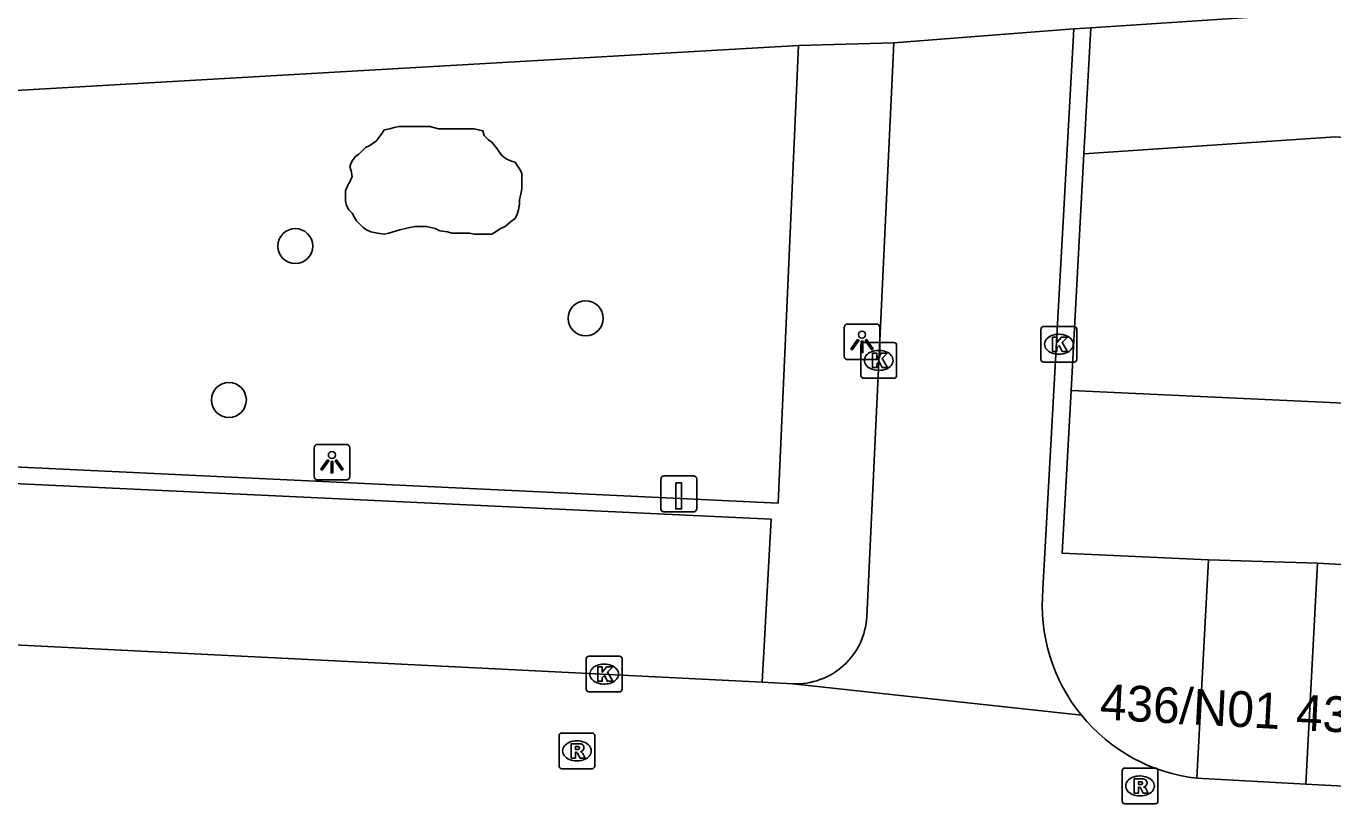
# Model space of a CAD drawing. Extents: x 162990 to 165007, y 383433 to 384336.
# Drawn here: x 164706.61 to 164743.2, y 384035.38 to 384057.14 of the extents above; entities that cross this region are included whole.
import ezdxf

# ---------------------------------------------------------------- set-up
doc = ezdxf.new("R2010")
doc.units = 0
for name, color, linetype in [('IMGEO_Boom', 7, 'Continuous'), ('IMGEO_Groenvoorziening', 7, 'Continuous'), ('IMGEO_Kolk', 7, 'Continuous'), ('IMGEO_Laadpaal', 7, 'Continuous'), ('IMGEO_Lichtpunt', 7, 'Continuous'), ('IMGEO_Pand', 7, 'Continuous'), ('IMGEO_Pand_nummerreeks', 7, 'Continuous'), ('IMGEO_Rijbaan_lokaal_open', 7, 'Continuous'), ('IMGEO_Rioolput', 7, 'Continuous'), ('IMGEO_Voetpad_open', 7, 'Continuous')]:
    doc.layers.add(name, color=color, linetype=linetype)

msp = doc.modelspace()

# ---------------------------------------------------------------- linework, layer by layer
at = {"layer": 'IMGEO_Boom'}
for centre in [(164714.146, 384050.983), (164722.277, 384048.963), (164712.287, 384046.677)]:
    msp.add_circle(centre, 0.489, dxfattribs=at)
at = {"layer": 'IMGEO_Groenvoorziening'}
for points in [[(164719.152, 384051.318), (164719.027, 384051.348), (164718.903, 384051.348), (164718.717, 384051.348), (164718.531, 384051.348), (164718.407, 384051.38), (164718.19, 384051.41), (164718.065, 384051.472), (164717.941, 384051.504), (164717.817, 384051.534), (164717.693, 384051.534), (164717.507, 384051.534), (164717.352, 384051.504), (164717.228, 384051.472), (164717.072, 384051.442), (164716.886, 384051.38), (164716.762, 384051.348), (164716.638, 384051.318), (164716.452, 384051.348), (164716.266, 384051.38), (164716.141, 384051.442), (164716.048, 384051.504), (164715.955, 384051.596), (164715.862, 384051.69), (164715.8, 384051.784), (164715.738, 384051.908), (164715.645, 384052), (164715.583, 384052.124), (164715.552, 384052.25), (164715.552, 384052.404), (164715.552, 384052.528), (164715.614, 384052.684), (164715.676, 384052.778), (164715.738, 384052.932), (164715.707, 384053.088), (164715.676, 384053.212), (164715.738, 384053.368), (164715.831, 384053.492), (164715.924, 384053.554), (164716.017, 384053.646), (164716.11, 384053.74), (164716.235, 384053.802), (164716.328, 384053.864), (164716.421, 384053.926), (164716.483, 384054.02), (164716.576, 384054.144), (164716.638, 384054.236), (164716.793, 384054.268), (164716.917, 384054.298), (164717.041, 384054.33), (164717.259, 384054.33), (164717.383, 384054.33), (164717.507, 384054.33), (164717.631, 384054.33), (164717.755, 384054.33), (164717.91, 384054.33), (164718.159, 384054.268), (164718.283, 384054.268), (164718.407, 384054.268), (164718.531, 384054.268), (164718.655, 384054.268), (164718.779, 384054.268), (164718.903, 384054.268), (164719.027, 384054.268), (164719.152, 384054.268), (164719.276, 384054.236), (164719.4, 384054.206), (164719.431, 384054.082), (164719.555, 384053.958), (164719.648, 384053.896), (164719.772, 384053.74), (164719.834, 384053.646), (164719.927, 384053.522), (164720.052, 384053.43), (164720.176, 384053.368), (164720.3, 384053.336), (164720.362, 384053.242), (164720.424, 384053.15), (164720.486, 384053.026), (164720.486, 384052.87), (164720.486, 384052.714), (164720.486, 384052.59), (164720.455, 384052.404), (164720.424, 384052.28), (164720.424, 384052.156), (164720.393, 384052), (164720.362, 384051.876), (164720.3, 384051.752), (164720.176, 384051.66), (164720.021, 384051.534), (164719.896, 384051.472), (164719.803, 384051.41), (164719.648, 384051.318), (164719.493, 384051.318), (164719.338, 384051.318), (164719.152, 384051.318)], [(164736.229, 384053.563), (164743.275, 384054.037), (164746.777, 384053.776), (164749.462, 384053.331), (164752.325, 384052.619), (164755.324, 384051.697), (164757.476, 384050.879), (164759.993, 384049.783), (164765.309, 384046.794), (164767.262, 384045.484)], [(164735.869, 384046.943), (164767.262, 384045.484)]]:
    msp.add_lwpolyline(points, dxfattribs=at)
at = {"layer": 'IMGEO_Kolk'}
for p, q in [((164735.026, 384047.81), (164735.026, 384048.662)), ((164735.101, 384048.736), (164735.953, 384048.736)), ((164735.514, 384048.516), (164735.539, 384048.516)), ((164736.027, 384048.662), (164736.027, 384047.81)), ((164729.983, 384047.36), (164729.983, 384048.212)), ((164730.058, 384048.286), (164730.91, 384048.286)), ((164730.471, 384048.066), (164730.496, 384048.066)), ((164730.984, 384048.212), (164730.984, 384047.36)), ((164735.953, 384047.736), (164735.101, 384047.736)), ((164735.537, 384047.956), (164735.512, 384047.956)), ((164730.494, 384047.506), (164730.469, 384047.506)), ((164730.91, 384047.286), (164730.058, 384047.286)), ((164722.295, 384038.581), (164722.295, 384039.433)), ((164722.37, 384039.507), (164723.222, 384039.507)), ((164722.783, 384039.287), (164722.808, 384039.287)), ((164723.296, 384039.433), (164723.296, 384038.581)), ((164722.806, 384038.727), (164722.781, 384038.727)), ((164723.222, 384038.507), (164722.37, 384038.507))]:
    msp.add_line(p, q, dxfattribs=at)
for points in [[(164735.026, 384047.81), (164735.026, 384048.662)], [(164735.101, 384048.736), (164735.953, 384048.736)], [(164735.347, 384048.436), (164735.47, 384048.436), (164735.47, 384048.285), (164735.6, 384048.436), (164735.764, 384048.436), (164735.618, 384048.285), (164735.771, 384048.036), (164735.619, 384048.036), (164735.534, 384048.2), (164735.47, 384048.133), (164735.47, 384048.036), (164735.347, 384048.036), (164735.347, 384048.436)], [(164736.027, 384048.662), (164736.027, 384047.81)], [(164729.983, 384047.36), (164729.983, 384048.212)], [(164730.058, 384048.286), (164730.91, 384048.286)], [(164730.984, 384048.212), (164730.984, 384047.36)], [(164730.304, 384047.986), (164730.427, 384047.986), (164730.427, 384047.835), (164730.557, 384047.986), (164730.721, 384047.986), (164730.575, 384047.835), (164730.728, 384047.586), (164730.576, 384047.586), (164730.491, 384047.75), (164730.427, 384047.683), (164730.427, 384047.586), (164730.304, 384047.586), (164730.304, 384047.986)], [(164735.953, 384047.736), (164735.101, 384047.736)], [(164730.91, 384047.286), (164730.058, 384047.286)], [(164722.295, 384038.581), (164722.295, 384039.433)], [(164722.37, 384039.507), (164723.222, 384039.507)], [(164723.296, 384039.433), (164723.296, 384038.581)], [(164722.616, 384039.207), (164722.739, 384039.207), (164722.739, 384039.056), (164722.869, 384039.207), (164723.033, 384039.207), (164722.887, 384039.056), (164723.04, 384038.807), (164722.888, 384038.807), (164722.803, 384038.971), (164722.739, 384038.904), (164722.739, 384038.807), (164722.616, 384038.807), (164722.616, 384039.207)], [(164723.222, 384038.507), (164722.37, 384038.507)]]:
    msp.add_lwpolyline(points, dxfattribs=at)
for centre, start, end in [((164735.103, 384048.66), 91.552, 178.448), ((164735.103, 384048.66), 91.552, 178.448), ((164735.951, 384048.66), 1.552, 88.448), ((164735.951, 384048.66), 1.552, 88.448), ((164730.06, 384048.21), 91.552, 178.448), ((164730.06, 384048.21), 91.552, 178.448), ((164730.908, 384048.21), 1.552, 88.448), ((164730.908, 384048.21), 1.552, 88.448), ((164735.103, 384047.812), 181.552, 268.448), ((164735.103, 384047.812), 181.552, 268.448), ((164735.951, 384047.812), 271.552, 358.448), ((164735.951, 384047.812), 271.552, 358.448), ((164730.06, 384047.362), 181.552, 268.448), ((164730.06, 384047.362), 181.552, 268.448), ((164730.908, 384047.362), 271.552, 358.448), ((164730.908, 384047.362), 271.552, 358.448), ((164722.372, 384039.431), 91.552, 178.448), ((164722.372, 384039.431), 91.552, 178.448), ((164723.22, 384039.431), 1.552, 88.448), ((164723.22, 384039.431), 1.552, 88.448), ((164722.372, 384038.583), 181.552, 268.448), ((164722.372, 384038.583), 181.552, 268.448), ((164723.22, 384038.583), 271.552, 358.448), ((164723.22, 384038.583), 271.552, 358.448)]:
    msp.add_arc(centre, 0.0765, start, end, dxfattribs=at)
for centre, major_axis, ratio, start_param, end_param in [((164735.513, 384048.236), (-0.387, 0.002), 0.722429, 4.712389, 7.853982), ((164735.538, 384048.236), (-0.39, 0.002), 0.717154, 1.570796, 4.712389), ((164730.47, 384047.786), (-0.387, 0.002), 0.722429, 4.712389, 7.853982), ((164730.495, 384047.786), (-0.39, 0.002), 0.717154, 1.570796, 4.712389), ((164722.782, 384039.007), (-0.387, 0.002), 0.722429, 4.712389, 7.853982), ((164722.807, 384039.007), (-0.39, 0.002), 0.717154, 1.570796, 4.712389)]:
    msp.add_ellipse(centre, major_axis=major_axis, ratio=ratio, start_param=start_param, end_param=end_param, dxfattribs=at)
at = {"layer": 'IMGEO_Laadpaal'}
for p, q in [((164724.386, 384044.466), (164724.386, 384043.625)), ((164724.386, 384044.466), (164724.386, 384043.625)), ((164725.302, 384044.55), (164724.461, 384044.55)), ((164725.302, 384044.55), (164724.461, 384044.55)), ((164725.386, 384043.634), (164725.386, 384044.475)), ((164725.386, 384043.634), (164725.386, 384044.475)), ((164724.47, 384043.55), (164725.311, 384043.55)), ((164724.47, 384043.55), (164725.311, 384043.55))]:
    msp.add_line(p, q, dxfattribs=at)
msp.add_lwpolyline([(164724.801, 384044.363), (164724.961, 384044.363), (164724.961, 384043.63), (164724.801, 384043.63), (164724.801, 384044.363)], dxfattribs=at)
for centre, start, end in [((164724.464, 384044.472), 92.4484, 184.2845), ((164724.464, 384044.472), 92.4484, 184.2845), ((164725.308, 384044.472), 2.4484, 94.2845), ((164725.308, 384044.472), 2.4484, 94.2845), ((164724.464, 384043.628), 182.4484, 274.2845), ((164724.464, 384043.628), 182.4484, 274.2845), ((164725.308, 384043.628), 272.4484, 4.2845), ((164725.308, 384043.628), 272.4484, 4.2845)]:
    msp.add_arc(centre, 0.0779, start, end, dxfattribs=at)
at = {"layer": 'IMGEO_Lichtpunt'}
for p, q in [((164730.418, 384048.803), (164729.61, 384048.803)), ((164730.418, 384048.803), (164729.61, 384048.803)), ((164729.516, 384048.708), (164729.516, 384047.901)), ((164729.516, 384048.708), (164729.516, 384047.901)), ((164730.512, 384047.901), (164730.512, 384048.708)), ((164730.512, 384047.901), (164730.512, 384048.708)), ((164729.61, 384047.807), (164730.418, 384047.807)), ((164729.61, 384047.807), (164730.418, 384047.807)), ((164714.673, 384045.341), (164714.673, 384044.534)), ((164714.673, 384045.341), (164714.673, 384044.534)), ((164715.575, 384045.436), (164714.767, 384045.436)), ((164715.575, 384045.436), (164714.767, 384045.436)), ((164715.669, 384044.534), (164715.669, 384045.341)), ((164715.669, 384044.534), (164715.669, 384045.341)), ((164714.767, 384044.44), (164715.575, 384044.44)), ((164714.767, 384044.44), (164715.575, 384044.44))]:
    msp.add_line(p, q, dxfattribs=at)
for points in [[(164729.89, 384048.372), (164729.929, 384048.344), (164729.741, 384048.082), (164729.703, 384048.109), (164729.89, 384048.372)], [(164729.992, 384048.324), (164730.039, 384048.324), (164730.039, 384048.002), (164729.992, 384048.002), (164729.992, 384048.324)], [(164730.102, 384048.344), (164730.14, 384048.371), (164730.327, 384048.109), (164730.288, 384048.081), (164730.102, 384048.344)], [(164715.047, 384045.005), (164715.086, 384044.977), (164714.898, 384044.715), (164714.86, 384044.742), (164715.047, 384045.005)], [(164715.149, 384044.957), (164715.196, 384044.957), (164715.196, 384044.635), (164715.149, 384044.635), (164715.149, 384044.957)], [(164715.259, 384044.977), (164715.297, 384045.004), (164715.484, 384044.742), (164715.445, 384044.714), (164715.259, 384044.977)]]:
    msp.add_lwpolyline(points, dxfattribs=at)
for centre in [(164730.015, 384048.506), (164715.172, 384045.139)]:
    msp.add_circle(centre, 0.0994, dxfattribs=at)
for centre, start, end in [((164729.61, 384048.708), 90, 180), ((164729.61, 384048.708), 90, 180), ((164730.418, 384048.708), 0, 90), ((164730.418, 384048.708), 0, 90), ((164729.61, 384047.901), 180, 270), ((164729.61, 384047.901), 180, 270), ((164730.418, 384047.901), 270, 0), ((164730.418, 384047.901), 270, 360), ((164714.767, 384045.341), 90, 180), ((164714.767, 384045.341), 90, 180), ((164715.575, 384045.341), 0, 90), ((164715.575, 384045.341), 0, 90), ((164714.767, 384044.534), 180, 270), ((164714.767, 384044.534), 180, 270), ((164715.575, 384044.534), 270, 0), ((164715.575, 384044.534), 270, 360)]:
    msp.add_arc(centre, 0.0946, start, end, dxfattribs=at)
at = {"layer": 'IMGEO_Pand'}
for points in [[(164739.389, 384036.09), (164739.715, 384042.205)], [(164742.766, 384042.107), (164739.715, 384042.205)], [(164742.766, 384042.107), (164742.437, 384035.927)], [(164745.791, 384041.946), (164742.766, 384042.107)], [(164742.437, 384035.927), (164739.389, 384036.09)], [(164745.461, 384035.772), (164742.437, 384035.927)]]:
    msp.add_lwpolyline(points, dxfattribs=at)
at = {"layer": 'IMGEO_Rijbaan_lokaal_open'}
for points in [[(164735.941, 384057.067), (164730.904, 384056.671)], [(164735.08, 384041.38), (164735.941, 384057.067)], [(164730.904, 384056.671), (164730.146, 384040.613)], [(164727.217, 384038.781), (164679.913, 384041.145), (164679.93, 384041.409)], [(164728.075, 384038.738), (164727.217, 384038.781)], [(164728.075, 384038.738), (164736.157, 384037.857)]]:
    msp.add_lwpolyline(points, dxfattribs=at)
for centre, radius, start, end in [((164739.937, 384040.939), 4.877, 174.8066, 219.1908), ((164728.174, 384040.71), 1.974, 267.118, 357.1948), ((164739.942, 384040.941), 4.882, 219.1721, 263.4953)]:
    msp.add_arc(centre, radius, start, end, dxfattribs=at)
at = {"layer": 'IMGEO_Rioolput'}
for p, q in [((164721.531, 384036.432), (164721.531, 384037.284)), ((164721.606, 384037.358), (164722.458, 384037.358)), ((164722.019, 384037.138), (164722.044, 384037.138)), ((164722.532, 384037.284), (164722.532, 384036.432)), ((164722.458, 384036.358), (164721.606, 384036.358)), ((164722.042, 384036.578), (164722.017, 384036.578)), ((164737.374, 384036.376), (164738.226, 384036.376)), ((164737.299, 384035.45), (164737.299, 384036.302)), ((164737.787, 384036.156), (164737.812, 384036.156)), ((164738.3, 384036.302), (164738.3, 384035.45)), ((164738.226, 384035.376), (164737.374, 384035.376)), ((164737.81, 384035.596), (164737.785, 384035.596))]:
    msp.add_line(p, q, dxfattribs=at)
for points in [[(164721.531, 384036.432), (164721.531, 384037.284)], [(164721.606, 384037.358), (164722.458, 384037.358)], [(164722.532, 384037.284), (164722.532, 384036.432)], [(164722.12, 384037.056), (164721.868, 384037.058), (164721.868, 384036.658)], [(164721.868, 384036.658), (164721.992, 384036.658), (164721.992, 384036.82), (164722.003, 384036.82)], [(164722.046, 384036.977), (164721.992, 384036.977), (164721.992, 384036.896)], [(164721.992, 384036.896), (164722.044, 384036.896)], [(164722.05, 384036.791), (164722.121, 384036.658), (164722.261, 384036.658), (164722.196, 384036.784)], [(164722.458, 384036.358), (164721.606, 384036.358)], [(164737.374, 384036.376), (164738.226, 384036.376)], [(164737.299, 384035.45), (164737.299, 384036.302)], [(164737.888, 384036.074), (164737.636, 384036.076), (164737.636, 384035.676)], [(164737.814, 384035.995), (164737.76, 384035.995), (164737.76, 384035.914)], [(164738.3, 384036.302), (164738.3, 384035.45)], [(164737.636, 384035.676), (164737.76, 384035.676), (164737.76, 384035.838), (164737.771, 384035.838)], [(164737.76, 384035.914), (164737.812, 384035.914)], [(164737.818, 384035.809), (164737.889, 384035.676), (164738.029, 384035.676), (164737.964, 384035.802)], [(164738.226, 384035.376), (164737.374, 384035.376)]]:
    msp.add_lwpolyline(points, dxfattribs=at)
for centre, radius, start, end in [((164721.608, 384037.282), 0.0765, 91.552, 178.448), ((164721.608, 384037.282), 0.0765, 91.552, 178.448), ((164722.456, 384037.282), 0.0765, 1.552, 88.448), ((164722.456, 384037.282), 0.0765, 1.552, 88.448), ((164722.002, 384036.767), 0.0533, 26.0293, 88.6989), ((164722.028, 384037.085), 0.19, 274.7715, 282.9687), ((164722.052, 384036.881), 0.0964, 77.0061, 93.1865), ((164722.066, 384036.938), 0.0378, 276.6634, 79.6772), ((164722.119, 384036.946), 0.109, 350.3612, 89.416), ((164722.117, 384036.946), 0.112, 277.5842, 350.9817), ((164722.101, 384036.731), 0.108, 29.5134, 73.7905), ((164721.608, 384036.434), 0.0765, 181.552, 268.448), ((164721.608, 384036.434), 0.0765, 181.552, 268.448), ((164722.456, 384036.434), 0.0765, 271.552, 358.448), ((164722.456, 384036.434), 0.0765, 271.552, 358.448), ((164737.376, 384036.3), 0.0765, 91.552, 178.448), ((164737.376, 384036.3), 0.0765, 91.552, 178.448), ((164738.224, 384036.3), 0.0765, 1.552, 88.448), ((164738.224, 384036.3), 0.0765, 1.552, 88.448), ((164737.82, 384035.899), 0.0964, 77.0061, 93.1865), ((164737.834, 384035.956), 0.0378, 276.6634, 79.6772), ((164737.887, 384035.964), 0.109, 350.3612, 89.416), ((164737.77, 384035.785), 0.0533, 26.0293, 88.6989), ((164737.796, 384036.103), 0.19, 274.7715, 282.9687), ((164737.885, 384035.964), 0.112, 277.5842, 350.9817), ((164737.869, 384035.749), 0.108, 29.5134, 73.7905), ((164737.376, 384035.452), 0.0765, 181.552, 268.448), ((164737.376, 384035.452), 0.0765, 181.552, 268.448), ((164738.224, 384035.452), 0.0765, 271.552, 358.448), ((164738.224, 384035.452), 0.0765, 271.552, 358.448)]:
    msp.add_arc(centre, radius, start, end, dxfattribs=at)
for centre, major_axis, ratio, start_param, end_param in [((164722.018, 384036.858), (-0.387, 0.002), 0.722429, 4.712389, 7.853982), ((164722.043, 384036.858), (-0.39, 0.002), 0.717154, 1.570796, 4.712389), ((164737.786, 384035.876), (-0.387, 0.002), 0.722429, 4.712389, 7.853982), ((164737.811, 384035.876), (-0.39, 0.002), 0.717154, 1.570796, 4.712389)]:
    msp.add_ellipse(centre, major_axis=major_axis, ratio=ratio, start_param=start_param, end_param=end_param, dxfattribs=at)
at = {"layer": 'IMGEO_Voetpad_open'}
for points in [[(164736.421, 384057.087), (164743.218, 384057.541)], [(164735.941, 384057.067), (164736.421, 384057.087)], [(164736.229, 384053.563), (164736.421, 384057.087)], [(164678.265, 384046.198), (164701.149, 384045.049), (164727.663, 384043.793), (164728.235, 384056.593)], [(164694.95, 384054.684), (164728.235, 384056.593)], [(164728.235, 384056.593), (164730.904, 384056.671)], [(164735.869, 384046.943), (164736.229, 384053.563)], [(164739.715, 384042.205), (164735.621, 384042.39), (164735.869, 384046.943)], [(164679.987, 384042.586), (164680.136, 384045.649), (164683.99, 384045.443), (164702.285, 384044.527), (164727.468, 384043.34), (164727.217, 384038.781)]]:
    msp.add_lwpolyline(points, dxfattribs=at)

# ---------------------------------------------------------------- texts
at = {"layer": 'IMGEO_Pand_nummerreeks'}
for s, rotation, p in [('436/N01', 356.9404, (164736.658, 384037.738)), ('438J', 357.0665, (164742.149, 384037.443))]:
    msp.add_text(s, height=1, rotation=rotation, dxfattribs=at).set_placement(p)

doc.saveas('drawing.dxf')
